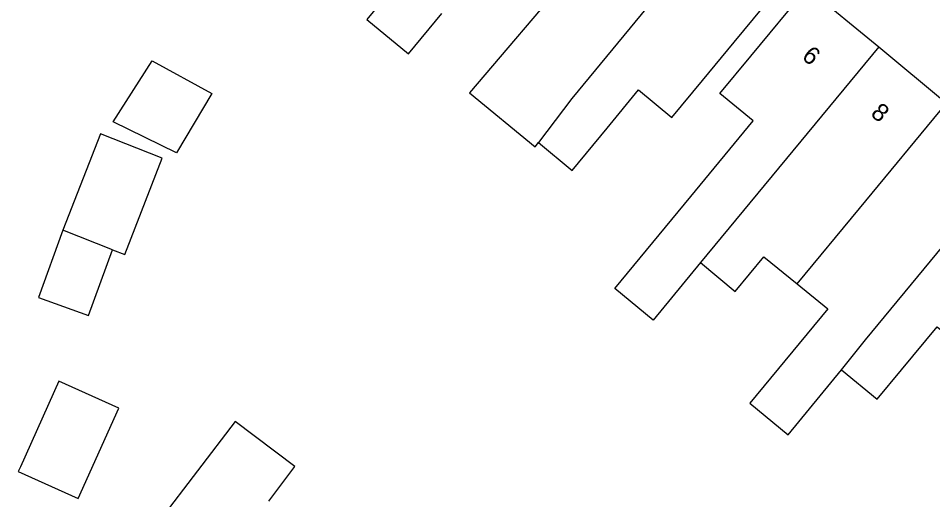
# Model space of a CAD drawing. Extents: x 160158 to 160921, y 381517 to 382041.
# Drawn here: x 160313.9 to 160365.5, y 381884.7 to 381911.8 of the extents above; entities that cross this region are included whole.
import ezdxf

# ---------------------------------------------------------------- set-up
doc = ezdxf.new("R2010")
doc.units = 0
doc.layers.add('IMGEO_Pand', color=7, linetype='Continuous')
doc.layers.add('IMGEO_Pand_nummerreeks', color=7, linetype='Continuous')

msp = doc.modelspace()

# ---------------------------------------------------------------- linework, layer by layer
at = {"layer": 'IMGEO_Pand'}
for points in [[(160349.638, 381920.772), (160346.454, 381916.918), (160344.64, 381914.702), (160345.08, 381914.344), (160339.351, 381907.599), (160343.047, 381904.565), (160343.243, 381904.807)], [(160353.572, 381917.522), (160345.118, 381907.291), (160343.243, 381904.807)], [(160335.43, 381914.024), (160333.549, 381911.748), (160335.904, 381909.801), (160337.785, 381912.078)], [(160343.243, 381904.807), (160345.145, 381903.236), (160347.112, 381905.617), (160348.893, 381907.772), (160350.765, 381906.219), (160352.49, 381908.299), (160354.277, 381910.454), (160357.461, 381914.308)], [(160352.381, 381898.035), (160349.704, 381894.798), (160347.549, 381896.578), (160351.838, 381901.769), (160355.35, 381906.02), (160353.481, 381907.564), (160355.22, 381909.668), (160358.404, 381913.522)], [(160358.404, 381913.522), (160362.436, 381910.191)], [(160362.436, 381910.191), (160352.381, 381898.035)], [(160362.436, 381910.191), (160366.268, 381907.024)], [(160322.814, 381904.217), (160319.244, 381905.971), (160321.452, 381909.417), (160324.816, 381907.56), (160322.814, 381904.217)], [(160357.829, 381896.842), (160361.358, 381901.088), (160366.268, 381907.024)], [(160319.204, 381898.766), (160319.894, 381898.496), (160322.013, 381903.924), (160318.526, 381905.286), (160316.406, 381899.858)], [(160360.344, 381892.002), (160361.687, 381893.685), (160370.1, 381903.857)], [(160360.344, 381892.002), (160362.354, 381890.342), (160363.72, 381891.995), (160365.729, 381894.427), (160367.533, 381892.936), (160369.015, 381894.735), (160370.747, 381896.838), (160373.931, 381900.692)], [(160316.406, 381899.858), (160315.036, 381896.077), (160317.859, 381895.054), (160319.204, 381898.766)], [(160319.204, 381898.766), (160316.406, 381899.858)], [(160352.381, 381898.035), (160354.347, 381896.41), (160355.962, 381898.362), (160357.829, 381896.842)], [(160357.829, 381896.842), (160359.564, 381895.43), (160355.174, 381890.116), (160357.328, 381888.337), (160360.344, 381892.002)], [(160319.557, 381889.838), (160316.178, 381891.356), (160314.011, 381886.534), (160313.892, 381886.27), (160317.271, 381884.752), (160319.557, 381889.838)], [(160328.036, 381884.601), (160329.5, 381886.546), (160326.132, 381889.086), (160321.871, 381883.516), (160325.245, 381880.895)]]:
    msp.add_lwpolyline(points, dxfattribs=at)

# ---------------------------------------------------------------- texts
at = {"layer": 'IMGEO_Pand_nummerreeks'}
for s, p in [('6', (160358.043, 381909.565)), ('8', (160361.928, 381906.355))]:
    msp.add_text(s, height=1, rotation=320.433, dxfattribs=at).set_placement(p)

doc.saveas('drawing.dxf')
